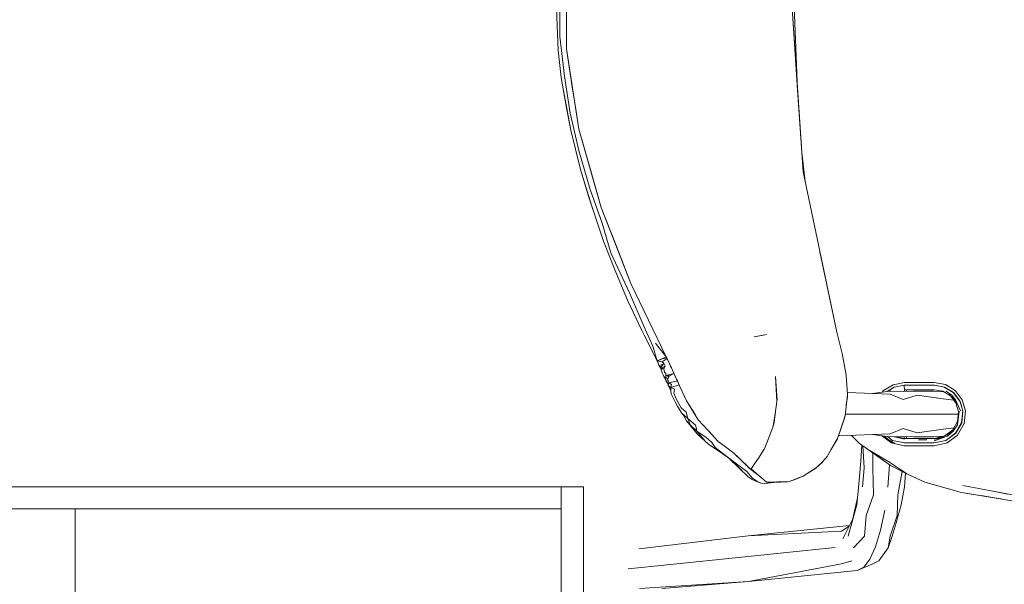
# Model space of a CAD drawing. Header units: millimetres. Extents: x 2 to 902, y -447 to 199.
# Tile 832 of 1056: x 28.579 to 29.469, y 181.217 to 181.727. Entities that reach past the tile are written whole.
import ezdxf

# ---------------------------------------------------------------- set-up
doc = ezdxf.new("R2010")
doc.units = ezdxf.units.MM
doc.header["$MEASUREMENT"] = 0
for name, color, linetype, lineweight in [('IFC-Elemento de mobília-Contorno', 152, 'Continuous', 5), ('IFC-Parede padrão-Contorno', 44, 'Continuous', 5), ('IFC-Parede-Contorno', 42, 'Continuous', 5)]:
    doc.layers.add(name, color=color, linetype=linetype, lineweight=lineweight)

msp = doc.modelspace()

# ---------------------------------------------------------------- linework, layer by layer
at = {"layer": 'IFC-Elemento de mobília-Contorno', "color": 7, "lineweight": 5}
for p, q in [((29.07289, 181.70113), (29.07289, 181.7747)), ((29.07289, 181.70113), (29.07289, 181.7747)), ((29.06697, 181.71212), (29.06711, 181.75292)), ((29.06697, 181.71212), (29.06711, 181.75292)), ((29.27815, 181.7563), (29.28197, 181.66391)), ((29.27815, 181.75629), (29.28197, 181.66391)), ((29.06409, 181.73794), (29.06555, 181.69972)), ((29.06409, 181.73794), (29.06555, 181.69972)), ((29.27689, 181.73792), (29.28703, 181.58999)), ((29.27689, 181.73792), (29.28197, 181.66396)), ((29.27689, 181.73792), (29.28197, 181.66396)), ((29.27689, 181.73792), (29.28703, 181.58999)), ((29.06697, 181.71212), (29.07132, 181.67645)), ((29.06697, 181.71212), (29.07132, 181.67645)), ((29.06555, 181.69972), (29.06814, 181.67508)), ((29.06555, 181.69972), (29.06814, 181.67508)), ((29.07289, 181.70113), (29.08425, 181.62842)), ((29.07289, 181.70113), (29.07857, 181.66478)), ((29.07289, 181.70113), (29.08425, 181.62842)), ((29.07289, 181.70113), (29.07857, 181.66478)), ((29.06814, 181.67508), (29.07329, 181.64606)), ((29.06814, 181.67508), (29.07329, 181.64606)), ((29.07132, 181.67645), (29.07633, 181.643)), ((29.07132, 181.67645), (29.07633, 181.643)), ((29.07033, 181.66358), (29.07696, 181.62744)), ((29.07033, 181.66358), (29.07696, 181.62744)), ((29.07857, 181.66478), (29.08141, 181.64661)), ((29.07857, 181.66478), (29.08141, 181.64661)), ((29.28197, 181.66396), (29.28703, 181.58999)), ((29.28197, 181.66396), (29.28703, 181.58999)), ((29.07329, 181.64606), (29.07696, 181.62744)), ((29.07329, 181.64606), (29.07696, 181.62744)), ((29.08141, 181.64661), (29.08425, 181.62842)), ((29.08141, 181.64661), (29.08425, 181.62842)), ((29.07633, 181.643), (29.08401, 181.6093)), ((29.07633, 181.643), (29.08401, 181.6093)), ((29.07696, 181.62744), (29.08557, 181.59208)), ((29.07696, 181.62744), (29.08557, 181.59208)), ((29.08425, 181.62842), (29.10445, 181.55763)), ((29.08425, 181.62842), (29.09435, 181.59303)), ((29.08425, 181.62842), (29.10445, 181.55763)), ((29.08425, 181.62842), (29.09435, 181.59303)), ((29.08401, 181.6093), (29.09454, 181.57384)), ((29.08401, 181.6093), (29.09454, 181.57384)), ((29.286, 181.60508), (29.28887, 181.58116)), ((29.286, 181.60508), (29.28887, 181.58116)), ((29.08557, 181.59208), (29.09693, 181.55579)), ((29.08557, 181.59208), (29.0928, 181.56786)), ((29.08557, 181.59208), (29.09693, 181.55579)), ((29.08557, 181.59208), (29.0928, 181.56786)), ((29.09435, 181.59303), (29.10445, 181.55763)), ((29.09435, 181.59303), (29.10445, 181.55763)), ((29.28703, 181.58999), (29.31725, 181.44496)), ((29.28703, 181.58999), (29.31725, 181.44496)), ((29.09454, 181.57384), (29.10517, 181.54347)), ((29.09454, 181.57384), (29.10517, 181.54347)), ((29.0928, 181.56786), (29.10636, 181.52724)), ((29.0928, 181.56786), (29.10636, 181.52724)), ((29.10445, 181.55763), (29.13125, 181.48906)), ((29.10445, 181.55763), (29.11785, 181.52334)), ((29.10445, 181.55763), (29.13126, 181.48906)), ((29.10445, 181.55763), (29.11785, 181.52334)), ((29.10517, 181.54347), (29.1132, 181.51665)), ((29.10517, 181.54347), (29.1132, 181.51665)), ((29.10636, 181.52724), (29.11661, 181.50132)), ((29.10636, 181.52724), (29.11661, 181.50132)), ((29.11785, 181.52334), (29.13125, 181.48906)), ((29.1132, 181.51665), (29.12998, 181.48053)), ((29.1132, 181.51665), (29.12998, 181.48053)), ((29.30214, 181.51747), (29.31725, 181.44496)), ((29.30214, 181.51747), (29.31725, 181.44496)), ((29.11661, 181.50132), (29.12829, 181.47384)), ((29.11661, 181.50132), (29.12829, 181.47384)), ((29.13125, 181.48906), (29.16324, 181.42275)), ((29.13125, 181.48906), (29.14725, 181.4559)), ((29.13126, 181.48906), (29.16324, 181.42275)), ((29.13126, 181.48906), (29.14725, 181.4559)), ((29.12998, 181.48053), (29.14304, 181.45038)), ((29.12998, 181.48053), (29.14304, 181.45038)), ((29.12829, 181.47384), (29.14112, 181.44641)), ((29.12829, 181.47384), (29.14112, 181.44641)), ((29.14304, 181.45038), (29.15109, 181.43215)), ((29.14304, 181.45038), (29.15109, 181.43215)), ((29.14725, 181.4559), (29.16324, 181.42275)), ((29.14112, 181.44641), (29.14313, 181.44229)), ((29.14112, 181.44641), (29.14313, 181.44229)), ((29.14313, 181.44229), (29.15507, 181.41889)), ((29.14313, 181.44229), (29.15507, 181.41889)), ((29.24262, 181.44081), (29.25371, 181.44273)), ((29.24262, 181.44081), (29.25371, 181.44273)), ((29.24262, 181.44081), (29.2494, 181.44199)), ((29.24262, 181.44081), (29.2494, 181.44199)), ((29.2494, 181.44199), (29.25371, 181.44273)), ((29.2494, 181.44199), (29.25371, 181.44273)), ((29.31725, 181.44496), (29.32207, 181.4257)), ((29.31725, 181.44496), (29.32207, 181.4257)), ((29.15109, 181.43215), (29.15507, 181.41889)), ((29.15109, 181.43215), (29.15507, 181.41889)), ((29.15341, 181.43504), (29.16324, 181.42275)), ((29.15341, 181.43504), (29.16324, 181.42275)), ((29.15915, 181.42081), (29.16324, 181.42275)), ((29.15915, 181.42081), (29.16324, 181.42275)), ((29.16002, 181.42123), (29.16324, 181.42275)), ((29.16002, 181.42123), (29.16324, 181.42275)), ((29.16324, 181.42275), (29.16875, 181.41064)), ((29.16324, 181.42275), (29.16396, 181.42117)), ((29.16324, 181.42275), (29.16875, 181.41064)), ((29.16324, 181.42275), (29.16396, 181.42117)), ((29.16384, 181.42141), (29.16478, 181.41938)), ((29.32207, 181.4257), (29.32578, 181.40618)), ((29.32207, 181.4257), (29.32578, 181.40618)), ((29.15507, 181.41889), (29.15915, 181.42081)), ((29.15507, 181.41889), (29.15915, 181.42081)), ((29.15507, 181.41889), (29.15755, 181.42006)), ((29.15507, 181.41889), (29.15755, 181.42006)), ((29.15507, 181.41889), (29.15961, 181.41825)), ((29.15507, 181.41889), (29.15625, 181.41617)), ((29.15507, 181.41889), (29.15961, 181.41825)), ((29.15507, 181.41889), (29.15625, 181.41617)), ((29.15625, 181.41617), (29.1567, 181.41444)), ((29.15625, 181.41617), (29.1567, 181.41444)), ((29.1567, 181.41444), (29.16095, 181.41652)), ((29.1567, 181.41444), (29.16095, 181.41652)), ((29.1567, 181.41444), (29.15854, 181.4137)), ((29.1567, 181.41444), (29.15835, 181.41246)), ((29.1567, 181.41444), (29.15854, 181.4137)), ((29.1567, 181.41444), (29.15835, 181.41246)), ((29.15755, 181.42006), (29.16002, 181.42123)), ((29.15755, 181.42006), (29.16002, 181.42123)), ((29.15824, 181.41177), (29.16207, 181.4141)), ((29.15824, 181.41177), (29.16207, 181.4141)), ((29.15824, 181.41177), (29.15854, 181.4137)), ((29.15824, 181.41177), (29.15854, 181.4137)), ((29.15854, 181.4137), (29.16095, 181.41652)), ((29.15854, 181.4137), (29.16095, 181.41652)), ((29.15915, 181.42081), (29.16396, 181.42117)), ((29.15915, 181.42081), (29.16396, 181.42117)), ((29.15961, 181.41825), (29.16396, 181.42117)), ((29.15961, 181.41825), (29.16396, 181.42117)), ((29.15961, 181.41825), (29.16095, 181.41652)), ((29.15961, 181.41825), (29.16095, 181.41652)), ((29.16091, 181.41172), (29.16207, 181.4141)), ((29.16091, 181.41172), (29.16207, 181.4141)), ((29.16095, 181.41652), (29.16207, 181.4141)), ((29.16095, 181.41652), (29.16207, 181.4141)), ((29.16396, 181.42117), (29.16478, 181.41938)), ((29.16478, 181.41938), (29.16554, 181.41769)), ((29.16478, 181.41938), (29.16554, 181.41769)), ((29.16554, 181.41769), (29.16631, 181.41601)), ((29.16554, 181.41769), (29.16631, 181.41601)), ((29.16631, 181.41601), (29.16708, 181.41432)), ((29.16631, 181.41601), (29.16708, 181.41432)), ((29.16708, 181.41432), (29.16785, 181.41264)), ((29.16708, 181.41432), (29.16785, 181.41264)), ((29.16785, 181.41264), (29.16875, 181.41064)), ((29.16785, 181.41264), (29.16875, 181.41064)), ((29.15824, 181.41177), (29.16091, 181.41172)), ((29.15824, 181.41177), (29.15877, 181.41004)), ((29.15824, 181.41177), (29.16091, 181.41172)), ((29.15824, 181.41177), (29.15877, 181.41004)), ((29.15877, 181.41004), (29.15951, 181.40829)), ((29.15877, 181.41004), (29.15951, 181.40829)), ((29.15951, 181.40829), (29.16049, 181.40639)), ((29.15951, 181.40829), (29.16049, 181.40639)), ((29.16049, 181.40639), (29.16111, 181.40477)), ((29.16049, 181.40639), (29.16111, 181.40477)), ((29.16091, 181.41172), (29.16147, 181.40885)), ((29.16091, 181.41172), (29.16147, 181.40885)), ((29.16111, 181.40477), (29.16252, 181.40368)), ((29.16111, 181.40477), (29.1626, 181.40255)), ((29.16111, 181.40477), (29.16252, 181.40368)), ((29.16111, 181.40477), (29.1626, 181.40255)), ((29.16147, 181.40885), (29.16265, 181.40746)), ((29.16147, 181.40885), (29.16265, 181.40746)), ((29.16235, 181.40375), (29.16457, 181.40271)), ((29.16241, 181.40362), (29.16598, 181.40532)), ((29.16241, 181.40362), (29.16598, 181.40532)), ((29.16252, 181.40368), (29.1629, 181.40565)), ((29.16252, 181.40368), (29.1629, 181.40565)), ((29.16252, 181.40368), (29.16457, 181.40271)), ((29.16252, 181.40368), (29.1627, 181.40126)), ((29.16252, 181.40368), (29.1627, 181.40126)), ((29.16265, 181.40746), (29.1629, 181.40565)), ((29.16265, 181.40746), (29.1629, 181.40565)), ((29.1629, 181.40565), (29.17015, 181.40758)), ((29.1629, 181.40565), (29.17015, 181.40758)), ((29.1629, 181.40565), (29.16598, 181.40532)), ((29.1629, 181.40565), (29.16598, 181.40532)), ((29.16457, 181.40271), (29.16598, 181.40532)), ((29.16457, 181.40271), (29.16598, 181.40532)), ((29.16598, 181.40532), (29.17015, 181.40758)), ((29.16598, 181.40532), (29.17015, 181.40758)), ((29.16875, 181.41064), (29.17552, 181.39579)), ((29.16875, 181.41064), (29.16938, 181.40926)), ((29.16875, 181.41064), (29.17552, 181.39579)), ((29.16875, 181.41064), (29.16938, 181.40926)), ((29.16938, 181.40926), (29.17015, 181.40758)), ((29.16938, 181.40926), (29.17015, 181.40758)), ((29.17015, 181.40758), (29.17092, 181.40589)), ((29.17015, 181.40758), (29.17092, 181.40589)), ((29.17092, 181.40589), (29.17168, 181.40421)), ((29.17092, 181.40589), (29.17168, 181.40421)), ((29.17168, 181.40421), (29.17245, 181.40252)), ((29.17168, 181.40421), (29.17245, 181.40252)), ((29.26204, 181.40488), (29.26266, 181.39354)), ((29.26204, 181.40488), (29.26335, 181.38392)), ((29.26204, 181.40488), (29.26266, 181.39354)), ((29.26204, 181.40488), (29.26335, 181.38392)), ((29.32578, 181.40618), (29.32702, 181.38819)), ((29.32578, 181.40618), (29.32702, 181.38819)), ((29.1627, 181.40126), (29.16482, 181.40079)), ((29.1627, 181.40126), (29.16506, 181.39745)), ((29.1627, 181.40126), (29.16482, 181.40079)), ((29.1627, 181.40126), (29.16506, 181.39745)), ((29.16457, 181.40271), (29.16482, 181.40079)), ((29.16457, 181.40271), (29.16482, 181.40079)), ((29.16482, 181.40079), (29.16556, 181.39902)), ((29.16482, 181.40079), (29.16556, 181.39902)), ((29.16485, 181.39678), (29.16556, 181.39902)), ((29.16485, 181.39678), (29.16556, 181.39902)), ((29.16485, 181.39678), (29.16719, 181.39492)), ((29.16485, 181.39678), (29.16724, 181.39225)), ((29.16485, 181.39678), (29.16719, 181.39492)), ((29.16485, 181.39678), (29.16724, 181.39224)), ((29.16556, 181.39902), (29.17322, 181.40084)), ((29.16556, 181.39902), (29.17322, 181.40084)), ((29.16556, 181.39902), (29.16794, 181.39776)), ((29.16556, 181.39902), (29.16794, 181.39776)), ((29.16719, 181.39492), (29.16794, 181.39776)), ((29.16719, 181.39492), (29.16794, 181.39776)), ((29.16719, 181.39492), (29.17476, 181.39746)), ((29.16719, 181.39492), (29.17476, 181.39746)), ((29.16719, 181.39492), (29.17078, 181.39356)), ((29.16719, 181.39492), (29.16724, 181.39204)), ((29.16719, 181.39492), (29.17078, 181.39356)), ((29.16719, 181.39492), (29.16724, 181.39204)), ((29.17245, 181.40252), (29.17322, 181.40084)), ((29.17245, 181.40252), (29.17322, 181.40084)), ((29.17322, 181.40084), (29.17399, 181.39915)), ((29.17322, 181.40084), (29.17399, 181.39915)), ((29.17398, 181.39917), (29.17476, 181.39746)), ((29.17398, 181.39917), (29.17476, 181.39746)), ((29.17476, 181.39746), (29.17552, 181.39579)), ((29.17476, 181.39746), (29.17552, 181.39579)), ((29.17552, 181.39579), (29.18142, 181.38301)), ((29.17552, 181.39579), (29.177, 181.39259)), ((29.17552, 181.39579), (29.18142, 181.38301)), ((29.17552, 181.39579), (29.177, 181.39259)), ((29.35944, 181.39207), (29.36826, 181.39748)), ((29.35944, 181.39207), (29.36826, 181.39748)), ((29.36277, 181.39126), (29.36926, 181.39523)), ((29.36277, 181.39126), (29.36926, 181.39523)), ((29.36826, 181.39748), (29.37856, 181.39943)), ((29.36826, 181.39748), (29.37856, 181.39943)), ((29.36926, 181.39523), (29.37855, 181.39694)), ((29.36926, 181.39523), (29.37855, 181.39694)), ((29.37841, 181.3994), (29.38515, 181.39941)), ((29.37841, 181.3994), (29.38515, 181.39941)), ((29.37841, 181.39691), (29.38515, 181.39691)), ((29.37841, 181.39691), (29.37841, 181.39538)), ((29.37841, 181.39691), (29.37841, 181.39538)), ((29.37841, 181.39691), (29.38515, 181.39691)), ((29.37841, 181.39538), (29.37843, 181.39409)), ((29.37841, 181.39538), (29.37843, 181.39409)), ((29.37855, 181.39691), (29.37855, 181.39694)), ((29.37855, 181.39694), (29.38531, 181.39694)), ((29.37855, 181.39691), (29.37855, 181.39694)), ((29.37855, 181.39694), (29.38531, 181.39694)), ((29.38045, 181.39691), (29.38045, 181.39694)), ((29.38045, 181.39691), (29.38045, 181.39694)), ((29.38045, 181.39691), (29.38045, 181.39694)), ((29.38515, 181.39941), (29.39189, 181.39941)), ((29.38515, 181.39941), (29.39189, 181.39941)), ((29.38515, 181.39691), (29.39189, 181.39691)), ((29.38515, 181.39691), (29.39189, 181.39691)), ((29.38531, 181.39694), (29.39207, 181.39693)), ((29.38531, 181.39694), (29.39207, 181.39693)), ((29.39189, 181.39941), (29.39864, 181.39941)), ((29.39189, 181.39941), (29.39864, 181.39941)), ((29.39189, 181.39691), (29.39864, 181.39691)), ((29.39189, 181.39691), (29.39864, 181.39691)), ((29.39207, 181.39693), (29.39882, 181.39693)), ((29.39864, 181.39941), (29.40538, 181.39941)), ((29.39864, 181.39941), (29.40538, 181.39941)), ((29.39864, 181.39691), (29.40538, 181.39691)), ((29.39864, 181.39691), (29.40538, 181.39691)), ((29.39882, 181.39693), (29.40558, 181.39693)), ((29.39882, 181.39693), (29.40558, 181.39693)), ((29.40538, 181.39941), (29.41552, 181.39749)), ((29.40538, 181.39941), (29.41552, 181.39749)), ((29.40538, 181.39691), (29.41465, 181.39518)), ((29.40538, 181.39691), (29.41465, 181.39518)), ((29.40558, 181.39693), (29.41487, 181.39522)), ((29.40558, 181.39693), (29.41487, 181.39522)), ((29.41447, 181.3953), (29.4227, 181.39028)), ((29.41447, 181.39529), (29.4227, 181.39028)), ((29.41487, 181.39522), (29.42293, 181.39031)), ((29.41487, 181.39522), (29.42293, 181.39031)), ((29.41552, 181.39749), (29.42433, 181.39209)), ((29.41552, 181.39749), (29.42433, 181.39209)), ((29.16724, 181.39204), (29.16776, 181.3892)), ((29.16724, 181.39204), (29.16776, 181.3892)), ((29.16776, 181.3892), (29.1695, 181.38555)), ((29.16776, 181.3892), (29.1695, 181.38555)), ((29.17, 181.38983), (29.17078, 181.39356)), ((29.17, 181.38983), (29.17078, 181.39356)), ((29.17, 181.38983), (29.17129, 181.38674)), ((29.17, 181.38983), (29.17129, 181.38674)), ((29.17129, 181.38674), (29.17285, 181.38352)), ((29.17129, 181.38674), (29.17285, 181.38352)), ((29.177, 181.39259), (29.17847, 181.3894)), ((29.177, 181.39259), (29.17847, 181.3894)), ((29.17847, 181.3894), (29.17995, 181.38621)), ((29.17847, 181.3894), (29.17995, 181.38621)), ((29.17995, 181.38621), (29.18142, 181.38301)), ((29.17995, 181.38621), (29.18142, 181.38301)), ((29.26266, 181.39354), (29.26328, 181.38219)), ((29.26266, 181.39354), (29.26328, 181.38219)), ((29.32478, 181.36922), (29.32702, 181.38819)), ((29.32478, 181.36922), (29.32702, 181.38819)), ((29.32594, 181.37907), (29.32697, 181.38661)), ((29.32594, 181.37907), (29.32697, 181.38661)), ((29.32688, 181.3903), (29.36548, 181.38884)), ((29.32688, 181.3903), (29.36548, 181.38884)), ((29.32693, 181.38738), (29.32697, 181.38661)), ((29.32693, 181.38738), (29.32697, 181.38661)), ((29.34957, 181.38944), (29.36532, 181.39162)), ((29.34957, 181.38944), (29.36532, 181.39162)), ((29.35834, 181.39065), (29.35944, 181.39207)), ((29.35834, 181.39065), (29.35944, 181.39207)), ((29.36532, 181.39162), (29.3773, 181.39133)), ((29.36532, 181.39162), (29.3773, 181.39133)), ((29.36548, 181.38884), (29.37731, 181.38403)), ((29.36548, 181.38884), (29.37731, 181.38403)), ((29.36566, 181.39161), (29.36566, 181.39303)), ((29.36566, 181.39161), (29.36566, 181.39303)), ((29.3773, 181.39133), (29.38662, 181.39162)), ((29.3773, 181.39133), (29.38662, 181.39162)), ((29.37731, 181.38403), (29.38997, 181.38786)), ((29.37731, 181.38403), (29.38997, 181.38786)), ((29.37843, 181.39409), (29.37845, 181.39323)), ((29.37843, 181.39409), (29.37845, 181.39323)), ((29.37845, 181.39323), (29.37848, 181.39292)), ((29.37845, 181.39323), (29.37848, 181.39292)), ((29.37848, 181.39292), (29.38523, 181.39292)), ((29.37848, 181.39292), (29.38523, 181.39292)), ((29.37852, 181.39137), (29.37853, 181.39292)), ((29.37852, 181.39137), (29.37853, 181.39292)), ((29.38045, 181.39143), (29.38045, 181.39292)), ((29.38045, 181.39143), (29.38045, 181.39292)), ((29.38045, 181.39143), (29.38045, 181.39292)), ((29.38523, 181.39292), (29.39198, 181.39292)), ((29.38523, 181.39292), (29.39198, 181.39292)), ((29.38662, 181.39162), (29.40489, 181.39162)), ((29.38662, 181.39162), (29.40489, 181.39162)), ((29.38997, 181.38786), (29.41367, 181.38469)), ((29.38997, 181.38786), (29.41367, 181.38469)), ((29.39198, 181.39292), (29.39873, 181.39292)), ((29.39198, 181.39292), (29.39873, 181.39292)), ((29.39873, 181.39292), (29.40548, 181.39292)), ((29.39873, 181.39292), (29.40548, 181.39292)), ((29.40489, 181.39162), (29.41409, 181.391)), ((29.40489, 181.39162), (29.41409, 181.39099)), ((29.40548, 181.39292), (29.41333, 181.39146)), ((29.40548, 181.39292), (29.41333, 181.39146)), ((29.41333, 181.39146), (29.42015, 181.38731)), ((29.41333, 181.39146), (29.42015, 181.38731)), ((29.41592, 181.39158), (29.42091, 181.38824)), ((29.41592, 181.39158), (29.42091, 181.38824)), ((29.41859, 181.38901), (29.42294, 181.38469)), ((29.41859, 181.38901), (29.42294, 181.38469)), ((29.42015, 181.38731), (29.42504, 181.38099)), ((29.42015, 181.38731), (29.42504, 181.38099)), ((29.42091, 181.38824), (29.42479, 181.38366)), ((29.42091, 181.38824), (29.42479, 181.38366)), ((29.42245, 181.39043), (29.42276, 181.39041)), ((29.42245, 181.39043), (29.42276, 181.39041)), ((29.42259, 181.39042), (29.42847, 181.38284)), ((29.4227, 181.39028), (29.42863, 181.38262)), ((29.42293, 181.39031), (29.42582, 181.38656)), ((29.42293, 181.39031), (29.42582, 181.38656)), ((29.42433, 181.39209), (29.43067, 181.38392)), ((29.42433, 181.39209), (29.43067, 181.38392)), ((29.42582, 181.38656), (29.42872, 181.38281)), ((29.42582, 181.38656), (29.42872, 181.38281)), ((29.1695, 181.38555), (29.17113, 181.38198)), ((29.1695, 181.38555), (29.17113, 181.38198)), ((29.17113, 181.38198), (29.17321, 181.37813)), ((29.17113, 181.38198), (29.17321, 181.37813)), ((29.17285, 181.38352), (29.17661, 181.37651)), ((29.17285, 181.38352), (29.17661, 181.37651)), ((29.17321, 181.37813), (29.17695, 181.3721)), ((29.17321, 181.37813), (29.17695, 181.3721)), ((29.18142, 181.38301), (29.19215, 181.36557)), ((29.18142, 181.38301), (29.1841, 181.37866)), ((29.18142, 181.38301), (29.19215, 181.36557)), ((29.18142, 181.38301), (29.1841, 181.37866)), ((29.1841, 181.37866), (29.18679, 181.37429)), ((29.1841, 181.37866), (29.18679, 181.37429)), ((29.26155, 181.37103), (29.26328, 181.38219)), ((29.26155, 181.37103), (29.26328, 181.38219)), ((29.26323, 181.38306), (29.26335, 181.38392)), ((29.26323, 181.38306), (29.26335, 181.38392)), ((29.41367, 181.38469), (29.42319, 181.38337)), ((29.41367, 181.38469), (29.42319, 181.38337)), ((29.42294, 181.38469), (29.42615, 181.37949)), ((29.42294, 181.38469), (29.42615, 181.37949)), ((29.42479, 181.38366), (29.42926, 181.37369)), ((29.42479, 181.38366), (29.42926, 181.37369)), ((29.42504, 181.38099), (29.42735, 181.37334)), ((29.42504, 181.38099), (29.42735, 181.37334)), ((29.42847, 181.38284), (29.4312, 181.37392)), ((29.42847, 181.38284), (29.4312, 181.37392)), ((29.42853, 181.38264), (29.42877, 181.38261)), ((29.42853, 181.38264), (29.42877, 181.3826)), ((29.42863, 181.38309), (29.43008, 181.37824)), ((29.42863, 181.38309), (29.43008, 181.37824)), ((29.43008, 181.37824), (29.43145, 181.37366)), ((29.43008, 181.37824), (29.43145, 181.37366)), ((29.43067, 181.38392), (29.43371, 181.37392)), ((29.43067, 181.38392), (29.43371, 181.37392)), ((29.17661, 181.37651), (29.18108, 181.37265)), ((29.17661, 181.37651), (29.18108, 181.37265)), ((29.17695, 181.3721), (29.18282, 181.367)), ((29.17695, 181.3721), (29.17876, 181.36978)), ((29.17695, 181.3721), (29.18282, 181.367)), ((29.17695, 181.3721), (29.17876, 181.36978)), ((29.17876, 181.36979), (29.18146, 181.36482)), ((29.17876, 181.36978), (29.18146, 181.36482)), ((29.17876, 181.36978), (29.18146, 181.36482)), ((29.17876, 181.36978), (29.18146, 181.36482)), ((29.18108, 181.37265), (29.18282, 181.367)), ((29.18108, 181.37265), (29.18282, 181.367)), ((29.18679, 181.37429), (29.18947, 181.36994)), ((29.18679, 181.37429), (29.18947, 181.36994)), ((29.18947, 181.36994), (29.19215, 181.36557)), ((29.18947, 181.36994), (29.19215, 181.36557)), ((29.2598, 181.35987), (29.26155, 181.37103)), ((29.2598, 181.35987), (29.26155, 181.37103)), ((29.26031, 181.36185), (29.26182, 181.37277)), ((29.26031, 181.36185), (29.26182, 181.37277)), ((29.31866, 181.35031), (29.32478, 181.36922)), ((29.31866, 181.35031), (29.32478, 181.36922)), ((29.32432, 181.36718), (29.32447, 181.36826)), ((29.32432, 181.36718), (29.32447, 181.36826)), ((29.32498, 181.37092), (29.34203, 181.37092)), ((29.32498, 181.37092), (29.34203, 181.37092)), ((29.34203, 181.37092), (29.37561, 181.37092)), ((29.34203, 181.37092), (29.37561, 181.37092)), ((29.37561, 181.37092), (29.38629, 181.37092)), ((29.37561, 181.37092), (29.38629, 181.37092)), ((29.38629, 181.37092), (29.40545, 181.37092)), ((29.38629, 181.37092), (29.40545, 181.37092)), ((29.40545, 181.37092), (29.4271, 181.37092)), ((29.40545, 181.37092), (29.4271, 181.37092)), ((29.42643, 181.36421), (29.42735, 181.37334)), ((29.42643, 181.36421), (29.42735, 181.37334)), ((29.42648, 181.36121), (29.42786, 181.37347)), ((29.42648, 181.36121), (29.42786, 181.37347)), ((29.43012, 181.363), (29.4312, 181.37392)), ((29.43012, 181.363), (29.4312, 181.37392)), ((29.43036, 181.36297), (29.43145, 181.37366)), ((29.43036, 181.36297), (29.43145, 181.37366)), ((29.4309, 181.37092), (29.43117, 181.37092)), ((29.4309, 181.37092), (29.43117, 181.37092)), ((29.43245, 181.3621), (29.43371, 181.37392)), ((29.43245, 181.3621), (29.43371, 181.37392)), ((29.18146, 181.36482), (29.18625, 181.35891)), ((29.18146, 181.36482), (29.19104, 181.353)), ((29.18146, 181.36482), (29.18625, 181.35891)), ((29.18146, 181.36482), (29.19104, 181.353)), ((29.18282, 181.367), (29.18493, 181.36109)), ((29.18282, 181.367), (29.18967, 181.36093)), ((29.18282, 181.367), (29.18493, 181.36109)), ((29.18282, 181.367), (29.18967, 181.36093)), ((29.18493, 181.36109), (29.19125, 181.35522)), ((29.18493, 181.36109), (29.19125, 181.35522)), ((29.18967, 181.36093), (29.19125, 181.35522)), ((29.18967, 181.36093), (29.19125, 181.35522)), ((29.19215, 181.36557), (29.20107, 181.35591)), ((29.19215, 181.36557), (29.19661, 181.36074)), ((29.19215, 181.36557), (29.20107, 181.35591)), ((29.19215, 181.36557), (29.19661, 181.36074)), ((29.19661, 181.36074), (29.20107, 181.35591)), ((29.19661, 181.36074), (29.20107, 181.35591)), ((29.2558, 181.34946), (29.2598, 181.35987)), ((29.2558, 181.34946), (29.2598, 181.35987)), ((29.25997, 181.36091), (29.26031, 181.36185)), ((29.25997, 181.36091), (29.26031, 181.36185)), ((29.32034, 181.35539), (29.32432, 181.36718)), ((29.32034, 181.35539), (29.32432, 181.36718)), ((29.32118, 181.35809), (29.32432, 181.36718)), ((29.32118, 181.35809), (29.32432, 181.36718)), ((29.42187, 181.35624), (29.42643, 181.36421)), ((29.42187, 181.35624), (29.42643, 181.36421)), ((29.4227, 181.35537), (29.42648, 181.36121)), ((29.4227, 181.35537), (29.42648, 181.36121)), ((29.42473, 181.35349), (29.43012, 181.363)), ((29.42473, 181.35349), (29.43012, 181.363)), ((29.42496, 181.35366), (29.43036, 181.36297)), ((29.42496, 181.35366), (29.43036, 181.36297)), ((29.42648, 181.36121), (29.42665, 181.36383)), ((29.42648, 181.36121), (29.42665, 181.36383)), ((29.42656, 181.35179), (29.43258, 181.36232)), ((29.42656, 181.35179), (29.43258, 181.36232)), ((29.42792, 181.35912), (29.42815, 181.35915)), ((29.42792, 181.35912), (29.42815, 181.35915)), ((29.19104, 181.353), (29.20154, 181.34337)), ((29.19104, 181.353), (29.19629, 181.34819)), ((29.19104, 181.353), (29.20154, 181.34337)), ((29.19104, 181.353), (29.19629, 181.34819)), ((29.19125, 181.35522), (29.199, 181.35009)), ((29.19125, 181.35522), (29.19841, 181.34641)), ((29.19125, 181.35522), (29.199, 181.35009)), ((29.19125, 181.35522), (29.19841, 181.34641)), ((29.199, 181.35009), (29.20444, 181.34521)), ((29.199, 181.35009), (29.20444, 181.34521)), ((29.20107, 181.35591), (29.20999, 181.34624)), ((29.20107, 181.35591), (29.20553, 181.35108)), ((29.20107, 181.35591), (29.20999, 181.34624)), ((29.20107, 181.35591), (29.20553, 181.35108)), ((29.30866, 181.33262), (29.31866, 181.35031)), ((29.30866, 181.33262), (29.31866, 181.35031)), ((29.31897, 181.35124), (29.36566, 181.353)), ((29.31897, 181.35124), (29.36566, 181.353)), ((29.32006, 181.35461), (29.32034, 181.35539)), ((29.32006, 181.35461), (29.32034, 181.35539)), ((29.33055, 181.35167), (29.3378, 181.34432)), ((29.33055, 181.35167), (29.3378, 181.34432)), ((29.33056, 181.35167), (29.3378, 181.34432)), ((29.34957, 181.3524), (29.36532, 181.35022)), ((29.34957, 181.3524), (29.36532, 181.35022)), ((29.35803, 181.35122), (29.36681, 181.34478)), ((29.35803, 181.35122), (29.36681, 181.34478)), ((29.36014, 181.35093), (29.36355, 181.34832)), ((29.36014, 181.35093), (29.36101, 181.35027)), ((29.36014, 181.35093), (29.36355, 181.34832)), ((29.36014, 181.35093), (29.36101, 181.35027)), ((29.36101, 181.35027), (29.36355, 181.34832)), ((29.36101, 181.35027), (29.36355, 181.34832)), ((29.36315, 181.35052), (29.36782, 181.34707)), ((29.36315, 181.35052), (29.36782, 181.34707)), ((29.36532, 181.35022), (29.3773, 181.35051)), ((29.36532, 181.35022), (29.3773, 181.35051)), ((29.36548, 181.35299), (29.37731, 181.35781)), ((29.36548, 181.35299), (29.37731, 181.35781)), ((29.36548, 181.35299), (29.36566, 181.35299)), ((29.36548, 181.35299), (29.36566, 181.35299)), ((29.36966, 181.35033), (29.37845, 181.34835)), ((29.36966, 181.35033), (29.37845, 181.34835)), ((29.36968, 181.35033), (29.36985, 181.35029)), ((29.36968, 181.35033), (29.36985, 181.35029)), ((29.36979, 181.35033), (29.36985, 181.35029)), ((29.36979, 181.35033), (29.36985, 181.35029)), ((29.37166, 181.35038), (29.37848, 181.34892)), ((29.37166, 181.35038), (29.37848, 181.34892)), ((29.3773, 181.35051), (29.38662, 181.35023)), ((29.3773, 181.35051), (29.38662, 181.35023)), ((29.37731, 181.35781), (29.38997, 181.35398)), ((29.37731, 181.35781), (29.38997, 181.35398)), ((29.37822, 181.34898), (29.37829, 181.35022)), ((29.37822, 181.34898), (29.37829, 181.35022)), ((29.37829, 181.35022), (29.37829, 181.35048)), ((29.37829, 181.35022), (29.37829, 181.35048)), ((29.38045, 181.35022), (29.38045, 181.35041)), ((29.38045, 181.35022), (29.38045, 181.35041)), ((29.38045, 181.35022), (29.38045, 181.35041)), ((29.38045, 181.35022), (29.38047, 181.34892)), ((29.38045, 181.35022), (29.38047, 181.34892)), ((29.38662, 181.35023), (29.40489, 181.35022)), ((29.38662, 181.35023), (29.40489, 181.35022)), ((29.38997, 181.35398), (29.41367, 181.35715)), ((29.38997, 181.35398), (29.41367, 181.35715)), ((29.40489, 181.35022), (29.4145, 181.35087)), ((29.40489, 181.35022), (29.4145, 181.35087)), ((29.4054, 181.34682), (29.41734, 181.35099)), ((29.4054, 181.34682), (29.41734, 181.35099)), ((29.40548, 181.34892), (29.41446, 181.35083)), ((29.40548, 181.34892), (29.41446, 181.35083)), ((29.41254, 181.34966), (29.41874, 181.35304)), ((29.41254, 181.34966), (29.41874, 181.35304)), ((29.41367, 181.35715), (29.42313, 181.35846)), ((29.41367, 181.35715), (29.42313, 181.35846)), ((29.41446, 181.35083), (29.42187, 181.35624)), ((29.41446, 181.35083), (29.42187, 181.35624)), ((29.41599, 181.34704), (29.42497, 181.35367)), ((29.41599, 181.34704), (29.42473, 181.35349)), ((29.41701, 181.34476), (29.42656, 181.35179)), ((29.41701, 181.34476), (29.42656, 181.35179)), ((29.41734, 181.35099), (29.4227, 181.35537)), ((29.41734, 181.35099), (29.4227, 181.35537)), ((29.41874, 181.35304), (29.42374, 181.35804)), ((29.41874, 181.35304), (29.42374, 181.35804)), ((29.20154, 181.34337), (29.21054, 181.33778)), ((29.20154, 181.34337), (29.21054, 181.33778)), ((29.20444, 181.34521), (29.20741, 181.34073)), ((29.20444, 181.34521), (29.20741, 181.34073)), ((29.20999, 181.34624), (29.21546, 181.34215)), ((29.20999, 181.34624), (29.21546, 181.34215)), ((29.21546, 181.34215), (29.22431, 181.33552)), ((29.21546, 181.34215), (29.22431, 181.33552)), ((29.25174, 181.33893), (29.2558, 181.34946)), ((29.25174, 181.33892), (29.2558, 181.34946)), ((29.25244, 181.34035), (29.25558, 181.34892)), ((29.25244, 181.34035), (29.25558, 181.34892)), ((29.25328, 181.34292), (29.25338, 181.34292)), ((29.25328, 181.34292), (29.25338, 181.34292)), ((29.31349, 181.34107), (29.31792, 181.34866)), ((29.31349, 181.34107), (29.31792, 181.34866)), ((29.31792, 181.34866), (29.31825, 181.34958)), ((29.31792, 181.34866), (29.31825, 181.34957)), ((29.31792, 181.34866), (29.31822, 181.34953)), ((29.31792, 181.34866), (29.31822, 181.34953)), ((29.3378, 181.34432), (29.35524, 181.33186)), ((29.3378, 181.34432), (29.36586, 181.32427)), ((29.33913, 181.32874), (29.33996, 181.34278)), ((29.33913, 181.32874), (29.33996, 181.34278)), ((29.34092, 181.34209), (29.3422, 181.32218)), ((29.34092, 181.34209), (29.3422, 181.32218)), ((29.36355, 181.34832), (29.36622, 181.34656)), ((29.36355, 181.34832), (29.36989, 181.34412)), ((29.36355, 181.34832), (29.36622, 181.34656)), ((29.36355, 181.34832), (29.36989, 181.34412)), ((29.36622, 181.34656), (29.36888, 181.34478)), ((29.36622, 181.34656), (29.36888, 181.34478)), ((29.36681, 181.34478), (29.37841, 181.34228)), ((29.36681, 181.34478), (29.37841, 181.34228)), ((29.36782, 181.34707), (29.37842, 181.34478)), ((29.36782, 181.34707), (29.37842, 181.34478)), ((29.36888, 181.34478), (29.36988, 181.34412)), ((29.36888, 181.34478), (29.36988, 181.34412)), ((29.37841, 181.34228), (29.38515, 181.34228)), ((29.37841, 181.34228), (29.38515, 181.34228)), ((29.37842, 181.34478), (29.38516, 181.34477)), ((29.37842, 181.34478), (29.38516, 181.34477)), ((29.37848, 181.34892), (29.38523, 181.34892)), ((29.37848, 181.34892), (29.38523, 181.34892)), ((29.38515, 181.34228), (29.3919, 181.34227)), ((29.38515, 181.34228), (29.3919, 181.34227)), ((29.38516, 181.34477), (29.3919, 181.34477)), ((29.38516, 181.34477), (29.3919, 181.34477)), ((29.38523, 181.34892), (29.39198, 181.34892)), ((29.38523, 181.34892), (29.39198, 181.34892)), ((29.39117, 181.34769), (29.3989, 181.34763)), ((29.39117, 181.34769), (29.3989, 181.34763)), ((29.3919, 181.34477), (29.39865, 181.34476)), ((29.3919, 181.34477), (29.39865, 181.34476)), ((29.3919, 181.34227), (29.39864, 181.34227)), ((29.3919, 181.34227), (29.39864, 181.34227)), ((29.39198, 181.34892), (29.39873, 181.34892)), ((29.39198, 181.34892), (29.39873, 181.34892)), ((29.39864, 181.34227), (29.40539, 181.34226)), ((29.39864, 181.34227), (29.40539, 181.34226)), ((29.39865, 181.34476), (29.40539, 181.34476)), ((29.39865, 181.34476), (29.40539, 181.34476)), ((29.39873, 181.34892), (29.40548, 181.34892)), ((29.39873, 181.34892), (29.40548, 181.34892)), ((29.40539, 181.34476), (29.41599, 181.34704)), ((29.40539, 181.34476), (29.41599, 181.34704)), ((29.40539, 181.34226), (29.41701, 181.34476)), ((29.40539, 181.34226), (29.41701, 181.34476)), ((29.4054, 181.34682), (29.41254, 181.34966)), ((29.4054, 181.34682), (29.41254, 181.34966)), ((29.40544, 181.34834), (29.41254, 181.34966)), ((29.40544, 181.34834), (29.41254, 181.34966)), ((29.20741, 181.34073), (29.22066, 181.33046)), ((29.20741, 181.34073), (29.22066, 181.33046)), ((29.21054, 181.33778), (29.22066, 181.33046)), ((29.21054, 181.33778), (29.22066, 181.33046)), ((29.22431, 181.33552), (29.22805, 181.33193)), ((29.22431, 181.33552), (29.23246, 181.32769)), ((29.22431, 181.33552), (29.22805, 181.33193)), ((29.22431, 181.33552), (29.23246, 181.32769)), ((29.24646, 181.33105), (29.25178, 181.33905)), ((29.24646, 181.33105), (29.25178, 181.33905)), ((29.25207, 181.33978), (29.25244, 181.34035)), ((29.25207, 181.33978), (29.25244, 181.34035)), ((29.30453, 181.3278), (29.30866, 181.33262)), ((29.30453, 181.3278), (29.30866, 181.33262)), ((29.31206, 181.33864), (29.31349, 181.34107)), ((29.31206, 181.33864), (29.31349, 181.34107)), ((29.34674, 181.33815), (29.3553, 181.33302)), ((29.34674, 181.33815), (29.3658, 181.32672)), ((29.35001, 181.3356), (29.35005, 181.32192)), ((29.35001, 181.3356), (29.35005, 181.32192)), ((29.3553, 181.33302), (29.3658, 181.32672)), ((29.21956, 181.33126), (29.22928, 181.32155)), ((29.21956, 181.33126), (29.22928, 181.32155)), ((29.22066, 181.33046), (29.23226, 181.31918)), ((29.22066, 181.33046), (29.23613, 181.3189)), ((29.22066, 181.33046), (29.23226, 181.31918)), ((29.22066, 181.33046), (29.23613, 181.3189)), ((29.22805, 181.33193), (29.23179, 181.32833)), ((29.22805, 181.33193), (29.23179, 181.32833)), ((29.23179, 181.32833), (29.23571, 181.32456)), ((29.23179, 181.32833), (29.23571, 181.32456)), ((29.23246, 181.32769), (29.23963, 181.32079)), ((29.23246, 181.32769), (29.23963, 181.32079)), ((29.23571, 181.32456), (29.23767, 181.32268)), ((29.23571, 181.32456), (29.23767, 181.32268)), ((29.23963, 181.32079), (29.24305, 181.32592)), ((29.23963, 181.32079), (29.24305, 181.32592)), ((29.23999, 181.32123), (29.24304, 181.32591)), ((29.23999, 181.32123), (29.24304, 181.3259)), ((29.24304, 181.32591), (29.24646, 181.33105)), ((29.24305, 181.32592), (29.24646, 181.33105)), ((29.29827, 181.32193), (29.30114, 181.32454)), ((29.29827, 181.32193), (29.30114, 181.32454)), ((29.29863, 181.32233), (29.30453, 181.3278)), ((29.29863, 181.32233), (29.30453, 181.3278)), ((29.30114, 181.32454), (29.30401, 181.32715)), ((29.30114, 181.32454), (29.30401, 181.32715)), ((29.30401, 181.32715), (29.30602, 181.32945)), ((29.30401, 181.32715), (29.30602, 181.32945)), ((29.30602, 181.32945), (29.30803, 181.33174)), ((29.30602, 181.32945), (29.30803, 181.33174)), ((29.30803, 181.33174), (29.30831, 181.33221)), ((29.30803, 181.33174), (29.30831, 181.33221)), ((29.30803, 181.33174), (29.30825, 181.33214)), ((29.30803, 181.33174), (29.30825, 181.33214)), ((29.30803, 181.33174), (29.30825, 181.33214)), ((29.30803, 181.33174), (29.30825, 181.33214)), ((29.33757, 181.31094), (29.33913, 181.32874)), ((29.33757, 181.31094), (29.33913, 181.32874)), ((29.35524, 181.33186), (29.36586, 181.32427)), ((29.36341, 181.30476), (29.36493, 181.32494)), ((29.36341, 181.30476), (29.36493, 181.32494)), ((29.3658, 181.32672), (29.38077, 181.31689)), ((29.3658, 181.32672), (29.38077, 181.31689)), ((29.36586, 181.32427), (29.38077, 181.31689)), ((29.36586, 181.32427), (29.38077, 181.31689)), ((29.22928, 181.32155), (29.23679, 181.31458)), ((29.22928, 181.32155), (29.23679, 181.31458)), ((29.23613, 181.3189), (29.24128, 181.313)), ((29.23613, 181.3189), (29.24128, 181.313)), ((29.23679, 181.31458), (29.24039, 181.31212)), ((29.23679, 181.31458), (29.24039, 181.31212)), ((29.23767, 181.32268), (29.23963, 181.32079)), ((29.23767, 181.32268), (29.23963, 181.32079)), ((29.23963, 181.32079), (29.24354, 181.31771)), ((29.23963, 181.32079), (29.24354, 181.31771)), ((29.23995, 181.32127), (29.25388, 181.30923)), ((29.23995, 181.32127), (29.25388, 181.30923)), ((29.24022, 181.32168), (29.24027, 181.32165)), ((29.24022, 181.32167), (29.24027, 181.32165)), ((29.2427, 181.31837), (29.24349, 181.31821)), ((29.2427, 181.31837), (29.24349, 181.31822)), ((29.2427, 181.31837), (29.24349, 181.31821)), ((29.2427, 181.31837), (29.24349, 181.31821)), ((29.24354, 181.31771), (29.24744, 181.31461)), ((29.24354, 181.31771), (29.24744, 181.31461)), ((29.24744, 181.31461), (29.25, 181.31259)), ((29.24744, 181.31461), (29.25, 181.31259)), ((29.27415, 181.30992), (29.28689, 181.31486)), ((29.27415, 181.30993), (29.28689, 181.31486)), ((29.27972, 181.3118), (29.28683, 181.31472)), ((29.27972, 181.3118), (29.28683, 181.31472)), ((29.28056, 181.31231), (29.28683, 181.31472)), ((29.28056, 181.31231), (29.28683, 181.31472)), ((29.28683, 181.31472), (29.29255, 181.31832)), ((29.28683, 181.31472), (29.29255, 181.31832)), ((29.28689, 181.31486), (29.2989, 181.32249)), ((29.28689, 181.31486), (29.2989, 181.32249)), ((29.29255, 181.31832), (29.29827, 181.32193)), ((29.29255, 181.31832), (29.29827, 181.32193)), ((29.34045, 181.30525), (29.3422, 181.32218)), ((29.34045, 181.30525), (29.3422, 181.32218)), ((29.35005, 181.32192), (29.35069, 181.29781)), ((29.35005, 181.32192), (29.35069, 181.29781)), ((29.37266, 181.29781), (29.37632, 181.3191)), ((29.37266, 181.29781), (29.37632, 181.3191)), ((29.37857, 181.30525), (29.37956, 181.31748)), ((29.37857, 181.30525), (29.37956, 181.31748)), ((29.38077, 181.31689), (29.39694, 181.30936)), ((29.38077, 181.31689), (29.39694, 181.30936)), ((29.24039, 181.31212), (29.24411, 181.31025)), ((29.24039, 181.31212), (29.24411, 181.31025)), ((29.24128, 181.313), (29.24499, 181.3101)), ((29.24128, 181.313), (29.24499, 181.3101)), ((29.24411, 181.31025), (29.24884, 181.30842)), ((29.24411, 181.31025), (29.24884, 181.30842)), ((29.24499, 181.3101), (29.24884, 181.30842)), ((29.24499, 181.3101), (29.24884, 181.30842)), ((29.24884, 181.30842), (29.2522, 181.30809)), ((29.24884, 181.30842), (29.2522, 181.30809)), ((29.2522, 181.30809), (29.26053, 181.30896)), ((29.2522, 181.30809), (29.26053, 181.30896)), ((29.25388, 181.30923), (29.27438, 181.30994)), ((29.25388, 181.30923), (29.27435, 181.30993)), ((29.25422, 181.30924), (29.25924, 181.30941)), ((29.25422, 181.30924), (29.25924, 181.30941)), ((29.25924, 181.30941), (29.26426, 181.30957)), ((29.25924, 181.30941), (29.26426, 181.30957)), ((29.26053, 181.30896), (29.27313, 181.3095)), ((29.26053, 181.30896), (29.27313, 181.3095)), ((29.26298, 181.30954), (29.26302, 181.30954)), ((29.26298, 181.30954), (29.26304, 181.30954)), ((29.26426, 181.30957), (29.26928, 181.30974)), ((29.26426, 181.30957), (29.26928, 181.30974)), ((29.26928, 181.30974), (29.2743, 181.30991)), ((29.26928, 181.30974), (29.2743, 181.30991)), ((29.27313, 181.3095), (29.2743, 181.30991)), ((29.27313, 181.3095), (29.2743, 181.30991)), ((29.2742, 181.30991), (29.28056, 181.31231)), ((29.2742, 181.30991), (29.28056, 181.31231)), ((29.2743, 181.30991), (29.28056, 181.31231)), ((29.2743, 181.30991), (29.28056, 181.31231)), ((29.2743, 181.30991), (29.27972, 181.3118)), ((29.2743, 181.30991), (29.27972, 181.3118)), ((29.28207, 181.31288), (29.2834, 181.3135)), ((29.28207, 181.31289), (29.28337, 181.31349)), ((29.33559, 181.28869), (29.33757, 181.31094)), ((29.33559, 181.28869), (29.33757, 181.31094)), ((29.39691, 181.30938), (29.43012, 181.29999)), ((29.39694, 181.30936), (29.43012, 181.29999)), ((29.39694, 181.30936), (29.43012, 181.29999)), ((29.43142, 181.30621), (29.45687, 181.30144)), ((29.43142, 181.30621), (29.48723, 181.29574)), ((29.43142, 181.30621), (29.45687, 181.30144)), ((29.43142, 181.30621), (29.48723, 181.29574)), ((29.34393, 181.27921), (29.35069, 181.29781)), ((29.34393, 181.27921), (29.35069, 181.29781)), ((29.37196, 181.27921), (29.37266, 181.29781)), ((29.37196, 181.27921), (29.37266, 181.29781)), ((29.37553, 181.28869), (29.37857, 181.30525)), ((29.37553, 181.28869), (29.37857, 181.30525)), ((29.43012, 181.29999), (29.45572, 181.29576)), ((29.43012, 181.29999), (29.46555, 181.29413)), ((29.43012, 181.29999), (29.45572, 181.29576)), ((29.43012, 181.29999), (29.46555, 181.29413)), ((29.44773, 181.29721), (29.46516, 181.29419)), ((29.44773, 181.29721), (29.46516, 181.29419)), ((29.45687, 181.30144), (29.47205, 181.29859)), ((29.45687, 181.30144), (29.47205, 181.29859)), ((29.33104, 181.27258), (29.33618, 181.2953)), ((29.33104, 181.27258), (29.33618, 181.2953)), ((29.33104, 181.27258), (29.33559, 181.28869)), ((29.33104, 181.27258), (29.33559, 181.28869)), ((29.3711, 181.27258), (29.37553, 181.28869)), ((29.3711, 181.27258), (29.37553, 181.28869)), ((29.45572, 181.29576), (29.4655, 181.29413)), ((29.45572, 181.29576), (29.4655, 181.29413)), ((29.46516, 181.29419), (29.48047, 181.29148)), ((29.46516, 181.29419), (29.48047, 181.29148)), ((29.34234, 181.26049), (29.34393, 181.27921)), ((29.34234, 181.26049), (29.34393, 181.27921)), ((29.357, 181.26599), (29.36068, 181.28414)), ((29.357, 181.26599), (29.36068, 181.28414)), ((29.36575, 181.26049), (29.37196, 181.27921)), ((29.36575, 181.26049), (29.37196, 181.27921)), ((29.23725, 181.26082), (29.32879, 181.27024)), ((29.23725, 181.26082), (29.32879, 181.27024)), ((29.3229, 181.25817), (29.33201, 181.27684)), ((29.3229, 181.25817), (29.33201, 181.27684)), ((29.32758, 181.26038), (29.33104, 181.27258)), ((29.32758, 181.26038), (29.33104, 181.27258)), ((29.36739, 181.26038), (29.3711, 181.27258)), ((29.36739, 181.26038), (29.3711, 181.27258)), ((29.23725, 181.26082), (29.32153, 181.26489)), ((29.23725, 181.26082), (29.32153, 181.26489)), ((29.32153, 181.26489), (29.32852, 181.26969)), ((29.32153, 181.26489), (29.32852, 181.26969)), ((29.3525, 181.25096), (29.357, 181.26599)), ((29.3525, 181.25096), (29.357, 181.26599)), ((29.13878, 181.24895), (29.23725, 181.26082)), ((29.13878, 181.24895), (29.23725, 181.26082)), ((29.33252, 181.24998), (29.34234, 181.26049)), ((29.33252, 181.24998), (29.34234, 181.26049)), ((29.36395, 181.24998), (29.36575, 181.26049)), ((29.36395, 181.24998), (29.36575, 181.26049)), ((29.36395, 181.24998), (29.36739, 181.26038)), ((29.36395, 181.24998), (29.36739, 181.26038)), ((29.22233, 181.24064), (29.26905, 181.24544)), ((29.22233, 181.24064), (29.26905, 181.24544)), ((29.26905, 181.24544), (29.31576, 181.25026)), ((29.26905, 181.24544), (29.31576, 181.25026)), ((29.34736, 181.23963), (29.3525, 181.25096)), ((29.34736, 181.23963), (29.3525, 181.25096)), ((29.35541, 181.23829), (29.36395, 181.24998)), ((29.35541, 181.23829), (29.36395, 181.24998)), ((29.12889, 181.23103), (29.17561, 181.23583)), ((29.12889, 181.23103), (29.17561, 181.23583)), ((29.17561, 181.23583), (29.22233, 181.24064)), ((29.17561, 181.23583), (29.22233, 181.24064)), ((29.23752, 181.21944), (29.32173, 181.23562)), ((29.23752, 181.21944), (29.32173, 181.23562)), ((29.32173, 181.23562), (29.33104, 181.23829)), ((29.32173, 181.23562), (29.33104, 181.23829)), ((29.33592, 181.22956), (29.35005, 181.23562)), ((29.33592, 181.22956), (29.35005, 181.23562)), ((29.34177, 181.23241), (29.34736, 181.23963)), ((29.34177, 181.23241), (29.34736, 181.23963)), ((29.35005, 181.23562), (29.35541, 181.23829)), ((29.35005, 181.23562), (29.35541, 181.23829)), ((29.23752, 181.21944), (29.33592, 181.22956)), ((29.23752, 181.21944), (29.33592, 181.22956)), ((29.33592, 181.22956), (29.34177, 181.23241)), ((29.33592, 181.22956), (29.34177, 181.23241)), ((29.13902, 181.21311), (29.23752, 181.21944)), ((29.13902, 181.21311), (29.23752, 181.21944)), ((29.15905, 181.21311), (29.23752, 181.21944)), ((29.15905, 181.21311), (29.23752, 181.21944))]:
    msp.add_line(p, q, dxfattribs=at)
at = {"layer": 'IFC-Parede padrão-Contorno', "color": 7, "lineweight": 5}
for p, q in [((28.51382, 181.3052), (29.06831, 181.3052)), ((29.06831, 181.3052), (29.08081, 181.3052)), ((29.06831, 181.17022), (29.06831, 181.3052)), ((29.08081, 181.3052), (29.08831, 181.3052)), ((29.08831, 181.08018), (29.08831, 181.3052)), ((28.18317, 181.2852), (29.06831, 181.2852))]:
    msp.add_line(p, q, dxfattribs=at)
at = {"layer": 'IFC-Parede-Contorno', "color": 7, "lineweight": 5}
msp.add_line((28.62869, 176.07871), (28.62869, 181.2852), dxfattribs=at)

doc.saveas('drawing.dxf')
